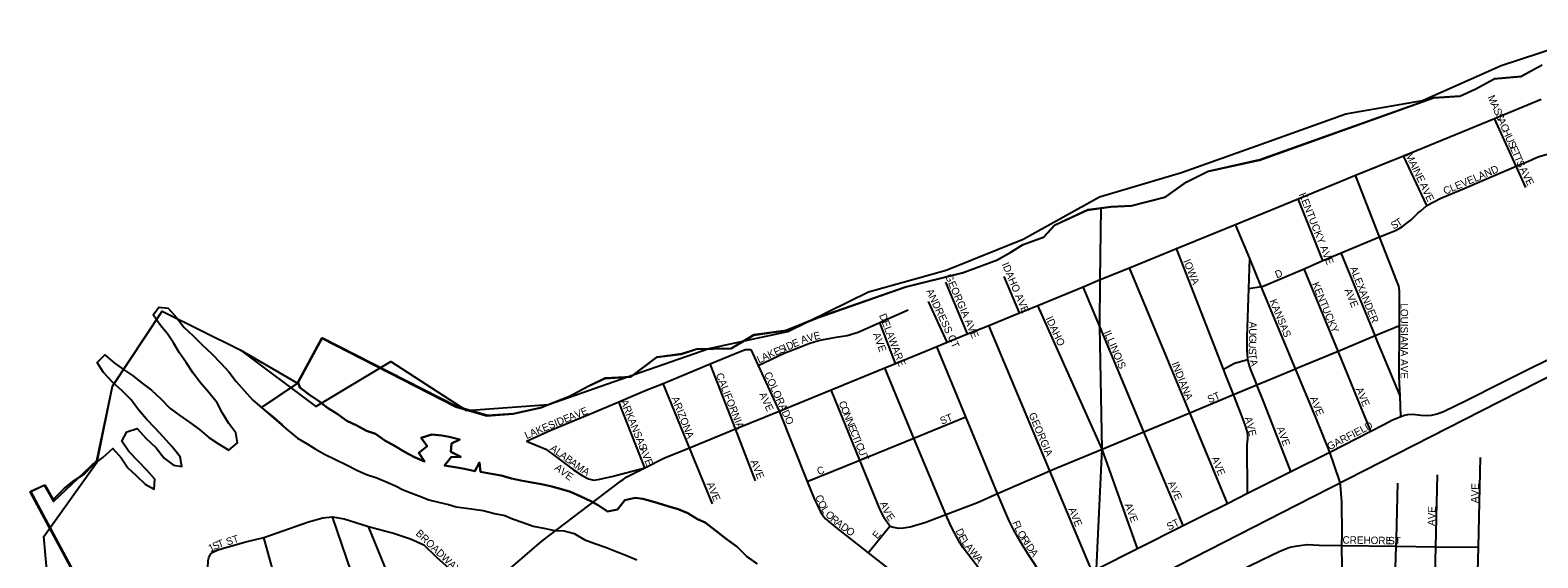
# Model space of a CAD drawing. Extents: x 1857828 to 2277390, y 930619 to 1324581.
# Drawn here: x 2053729 to 2063890, y 1263951 to 1267506 of the extents above; entities that cross this region are included whole.
import ezdxf

# ---------------------------------------------------------------- set-up
doc = ezdxf.new("R2010")
doc.units = 0
for name, color, linetype in [('GM_X_City_Street', 7, 'Continuous'), ('GM_X_City_Street_Text', 7, 'Continuous'), ('GM_X_Corporation', 7, 'Continuous'), ('GM_X_County', 7, 'Continuous'), ('GM_X_Major_Lake', 7, 'Continuous'), ('GM_X_Major_River', 7, 'Continuous'), ('GM_X_Rail_Line', 7, 'Continuous'), ('GM_X_Township', 7, 'Continuous'), ('GM_X_US_Route', 7, 'Continuous')]:
    doc.layers.add(name, color=color, linetype=linetype)

msp = doc.modelspace()

# ---------------------------------------------------------------- linework, layer by layer
at = {"layer": 'GM_X_City_Street'}
for points in [[(2063808, 1266445), (2063743, 1266589), (2063597, 1266910)], [(2063575, 1266518), (2063576, 1266518), (2063743, 1266589), (2063826, 1266624), (2063880, 1266648), (2063906, 1266658), (2063946, 1266668), (2064008, 1266674), (2064074, 1266669)], [(2063141, 1266325), (2062985, 1266660)], [(2062814, 1266137), (2062661, 1266528)], [(2063141, 1266325), (2063189, 1266349), (2063235, 1266375), (2063365, 1266429), (2063575, 1266518)], [(2062441, 1265953), (2062274, 1266370)], [(2061942, 1265765), (2062026, 1265780), (2062039, 1265782), (2062315, 1265899), (2062441, 1265953), (2062565, 1266005), (2062823, 1266114), (2062896, 1266142), (2062930, 1266156), (2062956, 1266170), (2062978, 1266184), (2063008, 1266208), (2063036, 1266228), (2063083, 1266275), (2063099, 1266287), (2063141, 1266325)], [(2062581, 1263122), (2062569, 1264034), (2062570, 1264111), (2062568, 1264328), (2062560, 1264440), (2062554, 1264472), (2062487, 1264663), (2062393, 1264897), (2062257, 1265225), (2062026, 1265780), (2061948, 1265968), (2061853, 1266197)], [(2062928, 1265843), (2062823, 1266114), (2062814, 1266136), (2062814, 1266137)], [(2061781, 1265198), (2061781, 1265199), (2061772, 1265221), (2061455, 1266035)], [(2062226, 1264533), (2062167, 1264682), (2062042, 1264999), (2061996, 1265116), (2061986, 1265142), (2061958, 1265212), (2061944, 1265250), (2061936, 1265287), (2061935, 1265293), (2061931, 1265351), (2061931, 1265437), (2061942, 1265765), (2061948, 1265968)], [(2062856, 1265295), (2062856, 1265296), (2062807, 1265413), (2062793, 1265448), (2062565, 1266005)], [(2061550, 1264913), (2061544, 1264928), (2061138, 1265905)], [(2062764, 1264805), (2062543, 1265344), (2062315, 1265899)], [(2060046, 1265459), (2059900, 1265808)], [(2060397, 1265602), (2060293, 1265846)], [(2061499, 1264168), (2061235, 1264800), (2060937, 1265509), (2060825, 1265777)], [(2062966, 1264904), (2062961, 1265042), (2062956, 1265170), (2062957, 1265516), (2062957, 1265628), (2062957, 1265708), (2062957, 1265749), (2062953, 1265781), (2062931, 1265837), (2062929, 1265842), (2062928, 1265843)], [(2059909, 1265403), (2059784, 1265679)], [(2060954, 1264682), (2060519, 1265652)], [(2058635, 1265247), (2058811, 1265329), (2058910, 1265369), (2058976, 1265395), (2059020, 1265409), (2059064, 1265419), (2059124, 1265431), (2059174, 1265439), (2059234, 1265449), (2059308, 1265471), (2059454, 1265537), (2059469, 1265543), (2059647, 1265621)], [(2059561, 1265260), (2059454, 1265537)], [(2060885, 1263859), (2060601, 1264537), (2060190, 1265517)], [(2062269, 1265230), (2062543, 1265344), (2062793, 1265448), (2062957, 1265516)], [(2057074, 1264736), (2057238, 1264812), (2057499, 1264918), (2057697, 1265002), (2057870, 1265075), (2057994, 1265126), (2058311, 1265258), (2058513, 1265341), (2058549, 1265355), (2058585, 1265355)], [(2058585, 1265355), (2058635, 1265247), (2058776, 1264940)], [(2060637, 1263700), (2060462, 1263965), (2060416, 1264037), (2060384, 1264091), (2060358, 1264138), (2060327, 1264200), (2060297, 1264268), (2060249, 1264384), (2060035, 1264900), (2059839, 1265374)], [(2062961, 1264901), (2062966, 1264904), (2062991, 1264912), (2063014, 1264916), (2063048, 1264918), (2063066, 1264916), (2063100, 1264911), (2063136, 1264909), (2063172, 1264913), (2063210, 1264921), (2063253, 1264937), (2063407, 1265011), (2063642, 1265129), (2064144, 1265380)], [(2058617, 1264470), (2058482, 1264819), (2058311, 1265258)], [(2061772, 1265221), (2061845, 1265262), (2061936, 1265287)], [(2062961, 1265042), (2062856, 1265295)], [(2059377, 1263984), (2059522, 1264165), (2059548, 1264157), (2059580, 1264151), (2059614, 1264153), (2059660, 1264159), (2059766, 1264192), (2059900, 1264243), (2060113, 1264324), (2060249, 1264384), (2060601, 1264537), (2060648, 1264557), (2060954, 1264682), (2061235, 1264800), (2061544, 1264928), (2061839, 1265051), (2061996, 1265116), (2062257, 1265225), (2062269, 1265230), (2062269, 1265230)], [(2060390, 1263540), (2060127, 1263875), (2060045, 1263981), (2060017, 1264019), (2059991, 1264057), (2059937, 1264158), (2059900, 1264243), (2059874, 1264302), (2059684, 1264758), (2059488, 1265230)], [(2061933, 1264386), (2061930, 1264716), (2061934, 1264750), (2061934, 1264781), (2061928, 1264811), (2061918, 1264847), (2061890, 1264919), (2061839, 1265051), (2061781, 1265198)], [(2058327, 1264314), (2058172, 1264692), (2057994, 1265126)], [(2059522, 1264165), (2059487, 1264216), (2059453, 1264286), (2059320, 1264610), (2059126, 1265082)], [(2057872, 1264557), (2057697, 1265002)], [(2058776, 1264940), (2058966, 1264466), (2059015, 1264344), (2059037, 1264298), (2059053, 1264266), (2059067, 1264242), (2059087, 1264216)], [(2058966, 1264466), (2059320, 1264610), (2059684, 1264758), (2060035, 1264900)], [(2061797, 1264318), (2061550, 1264913), (2061550, 1264913)], [(2062487, 1264663), (2062764, 1264805), (2062851, 1264850), (2062911, 1264880), (2062961, 1264901)], [(2057074, 1264736), (2057204, 1264682), (2057273, 1264631), (2057391, 1264543), (2057448, 1264506)], [(2061191, 1264014), (2060954, 1264682)], [(2061624, 1264231), (2061797, 1264318), (2061933, 1264386), (2062226, 1264533), (2062487, 1264663)], [(2057448, 1264506), (2057448, 1264506), (2057453, 1264503), (2057491, 1264483), (2057527, 1264475), (2057567, 1264481), (2057658, 1264501), (2057872, 1264557)], [(2063454, 1262685), (2063489, 1264022), (2063504, 1264627)], [(2062936, 1264080), (2062947, 1264454)], [(2063171, 1262689), (2063202, 1264026), (2063214, 1264510)], [(2054944, 1263976), (2054959, 1263990), (2055001, 1264008), (2055182, 1264059), (2055304, 1264088), (2055604, 1264194), (2055702, 1264221), (2055765, 1264228)], [(2055765, 1264228), (2055767, 1264228), (2055845, 1264213), (2056009, 1264162), (2056177, 1264117), (2056292, 1264079), (2056381, 1264039)], [(2056066, 1263484), (2055892, 1263858), (2055767, 1264228)], [(2060273, 1263350), (2060325, 1263451), (2060349, 1263485), (2060367, 1263511), (2060390, 1263540), (2060459, 1263586), (2060637, 1263700), (2060885, 1263859), (2060916, 1263875), (2061191, 1264014), (2061499, 1264168), (2061624, 1264231)], [(2056266, 1263536), (2056009, 1264162)], [(2059087, 1264216), (2059087, 1264216), (2059153, 1264159), (2059377, 1263984), (2059752, 1263690), (2059876, 1263597), (2059955, 1263539), (2060077, 1263456), (2060129, 1263422), (2060184, 1263394), (2060273, 1263350), (2060274, 1263350)], [(2055547, 1263329), (2055543, 1263342), (2055410, 1263705), (2055304, 1264088)], [(2056743, 1263689), (2056573, 1263860), (2056469, 1263953), (2056381, 1264039)], [(2060650, 1263191), (2060743, 1263290), (2060787, 1263326), (2060829, 1263354), (2060884, 1263384), (2060910, 1263396), (2061018, 1263441), (2061947, 1263896), (2062094, 1263968), (2062146, 1263994), (2062184, 1264010), (2062218, 1264022), (2062270, 1264032), (2062336, 1264041), (2062416, 1264036), (2062569, 1264034)], [(2062569, 1264034), (2062935, 1264029), (2063202, 1264026), (2063489, 1264022)], [(2062894, 1262694), (2062935, 1264029), (2062936, 1264080), (2062936, 1264080)], [(2054915, 1263163), (2054911, 1263582), (2054923, 1263830), (2054928, 1263932), (2054932, 1263952), (2054944, 1263976)]]:
    msp.add_lwpolyline(points, dxfattribs=at)
at = {"layer": 'GM_X_Corporation'}
msp.add_lwpolyline([(2053871, 1263545), (2053821, 1264095), (2054180, 1264597), (2054283, 1265107), (2054618, 1265613), (2055145, 1265352), (2055655, 1264970), (2056160, 1265273), (2056670, 1264944), (2057223, 1264984), (2057799, 1265185), (2058303, 1265361), (2058836, 1265476), (2059378, 1265744), (2059902, 1265889), (2060421, 1266098), (2060935, 1266383), (2061487, 1266547), (2062026, 1266738), (2062596, 1266942), (2063112, 1267033), (2063643, 1267269), (2064157, 1267436)], dxfattribs=at)
at = {"layer": 'GM_X_County'}
msp.add_lwpolyline([(2054032, 1263832), (2053729, 1264396), (2053823, 1264441), (2053886, 1264331), (2054179, 1264606), (2054283, 1265107), (2054618, 1265613), (2055145, 1265352), (2055531, 1265128), (2055695, 1265431), (2056597, 1264969), (2056806, 1264908), (2056983, 1264921), (2057165, 1264961), (2057359, 1265038), (2057489, 1265107), (2057601, 1265160), (2057777, 1265170), (2057953, 1265303), (2058117, 1265324), (2058217, 1265357), (2058452, 1265361), (2058605, 1265452), (2058820, 1265482), (2059042, 1265571), (2059624, 1265774), (2060012, 1265871), (2060242, 1265957), (2060338, 1266010), (2060416, 1266060), (2060558, 1266111), (2060632, 1266192), (2060852, 1266294), (2060947, 1266307), (2061012, 1266315), (2061148, 1266322), (2061379, 1266380), (2061520, 1266481), (2061664, 1266554), (2062013, 1266631), (2063187, 1267050), (2063363, 1267062), (2063467, 1267108), (2063595, 1267178), (2063774, 1267193), (2063914, 1267270)], dxfattribs=at)
at = {"layer": 'GM_X_Major_Lake'}
msp.add_line((2055288, 1264964), (2055536, 1265131), dxfattribs=at)
for points in [[(2055536, 1265131), (2055699, 1265434), (2056601, 1264972), (2056810, 1264911), (2056987, 1264924), (2057169, 1264963), (2057363, 1265041), (2057493, 1265110), (2057605, 1265163), (2057781, 1265172), (2057957, 1265306), (2058121, 1265327), (2058221, 1265360), (2058456, 1265363), (2058609, 1265455), (2058824, 1265484), (2059046, 1265574), (2059628, 1265777), (2060017, 1265874), (2060247, 1265959), (2060342, 1266012), (2060420, 1266063), (2060562, 1266114), (2060636, 1266195), (2060856, 1266297), (2061016, 1266318), (2061153, 1266325), (2061383, 1266382), (2061524, 1266484), (2061668, 1266557), (2062017, 1266634), (2063191, 1267053), (2063368, 1267064), (2063472, 1267111), (2063599, 1267180), (2063778, 1267195), (2063918, 1267273)], [(2053827, 1264443), (2053883, 1264345), (2053961, 1264420), (2054026, 1264472), (2054094, 1264517), (2054154, 1264578), (2054218, 1264626), (2054286, 1264687), (2054342, 1264625), (2054387, 1264557), (2054444, 1264505), (2054504, 1264448), (2054565, 1264414), (2054570, 1264482), (2054514, 1264542), (2054457, 1264602), (2054394, 1264668), (2054347, 1264736), (2054381, 1264800), (2054451, 1264823), (2054508, 1264757), (2054577, 1264693), (2054631, 1264623), (2054694, 1264575), (2054752, 1264566), (2054740, 1264632), (2054685, 1264698), (2054628, 1264764), (2054571, 1264824), (2054513, 1264886), (2054458, 1264948), (2054409, 1265015), (2054348, 1265077), (2054284, 1265135), (2054223, 1265199), (2054180, 1265267), (2054232, 1265318), (2054295, 1265264), (2054357, 1265220), (2054418, 1265180), (2054483, 1265128), (2054547, 1265081), (2054610, 1265021), (2054671, 1264959), (2054737, 1264909), (2054804, 1264863), (2054871, 1264816), (2054933, 1264762), (2054998, 1264720), (2055067, 1264676), (2055126, 1264725), (2055114, 1264793), (2055067, 1264857), (2055026, 1264925), (2054988, 1264995), (2054933, 1265065), (2054876, 1265131), (2054827, 1265195), (2054780, 1265267), (2054732, 1265335), (2054695, 1265399), (2054654, 1265459), (2054608, 1265517), (2054557, 1265589), (2054595, 1265640), (2054659, 1265634), (2054714, 1265570), (2054766, 1265502), (2054825, 1265448), (2054888, 1265386), (2054953, 1265325), (2055011, 1265265), (2055068, 1265205), (2055117, 1265139), (2055172, 1265079), (2055230, 1265013), (2055293, 1264959), (2055360, 1264905), (2055426, 1264848)], [(2053827, 1264443), (2053883, 1264345), (2053961, 1264420), (2054026, 1264472), (2054094, 1264517), (2054154, 1264578), (2054218, 1264626), (2054286, 1264687), (2054342, 1264625), (2054387, 1264557), (2054444, 1264505), (2054504, 1264448), (2054565, 1264414), (2054570, 1264482), (2054514, 1264542), (2054457, 1264602), (2054394, 1264668), (2054347, 1264736), (2054381, 1264800), (2054451, 1264823), (2054508, 1264757), (2054577, 1264693), (2054631, 1264623), (2054694, 1264575), (2054752, 1264566), (2054740, 1264632), (2054685, 1264698), (2054628, 1264764), (2054571, 1264824), (2054513, 1264886), (2054458, 1264948), (2054409, 1265015), (2054348, 1265077), (2054284, 1265135), (2054223, 1265199), (2054180, 1265267), (2054232, 1265318), (2054295, 1265264), (2054357, 1265220), (2054418, 1265180), (2054483, 1265128), (2054547, 1265081), (2054610, 1265021), (2054671, 1264959), (2054737, 1264909), (2054804, 1264863), (2054871, 1264816), (2054933, 1264762), (2054998, 1264720), (2055067, 1264676), (2055126, 1264725), (2055114, 1264793), (2055067, 1264857), (2055026, 1264925), (2054988, 1264995), (2054933, 1265065), (2054876, 1265131), (2054827, 1265195), (2054780, 1265267), (2054732, 1265335), (2054695, 1265399), (2054654, 1265459), (2054608, 1265517), (2054557, 1265589), (2054595, 1265640), (2054659, 1265634), (2054714, 1265570), (2054766, 1265502), (2054825, 1265448), (2054888, 1265386), (2054953, 1265325), (2055011, 1265265), (2055068, 1265205), (2055117, 1265139), (2055172, 1265079), (2055230, 1265013), (2055288, 1264964)], [(2054036, 1263834), (2053733, 1264399), (2053827, 1264443)]]:
    msp.add_lwpolyline(points, dxfattribs=at)
at = {"layer": 'GM_X_Major_River'}
msp.add_line((2055536, 1265131), (2055288, 1264964), dxfattribs=at)
for points in [[(2055536, 1265131), (2055547, 1265098), (2055611, 1265048), (2055672, 1265008), (2055733, 1264962), (2055797, 1264920), (2055864, 1264875), (2055930, 1264843), (2055995, 1264807), (2056055, 1264786), (2056120, 1264742), (2056189, 1264704), (2056251, 1264666), (2056320, 1264629), (2056386, 1264599), (2056348, 1264659), (2056405, 1264704), (2056363, 1264760), (2056435, 1264782), (2056503, 1264775), (2056553, 1264765), (2056624, 1264749), (2056568, 1264721), (2056564, 1264666), (2056631, 1264631), (2056567, 1264628), (2056521, 1264572), (2056591, 1264562), (2056656, 1264551), (2056726, 1264535), (2056758, 1264593), (2056764, 1264531), (2056837, 1264516), (2056903, 1264506), (2056973, 1264486), (2057036, 1264473), (2057110, 1264459), (2057174, 1264448), (2057245, 1264432), (2057309, 1264414), (2057370, 1264395), (2057440, 1264365), (2057507, 1264333), (2057557, 1264306), (2057620, 1264262), (2057688, 1264276), (2057737, 1264339), (2057806, 1264355), (2057858, 1264348), (2057908, 1264334), (2057960, 1264320), (2058027, 1264299), (2058095, 1264279), (2058162, 1264251), (2058226, 1264212), (2058277, 1264188), (2058348, 1264134), (2058420, 1264078), (2058493, 1264025), (2058558, 1263959), (2058628, 1263911)], [(2058628, 1263911), (2058558, 1263959), (2058493, 1264025), (2058420, 1264078), (2058348, 1264134), (2058277, 1264188), (2058226, 1264212), (2058162, 1264251), (2058095, 1264279), (2058027, 1264299), (2057960, 1264320), (2057908, 1264334), (2057858, 1264348), (2057806, 1264355), (2057737, 1264339), (2057688, 1264276), (2057620, 1264262), (2057557, 1264306), (2057507, 1264333), (2057440, 1264365), (2057370, 1264395), (2057309, 1264414), (2057245, 1264432), (2057174, 1264448), (2057110, 1264459), (2057036, 1264473), (2056973, 1264486), (2056903, 1264506), (2056837, 1264516), (2056764, 1264531), (2056758, 1264593), (2056726, 1264535), (2056656, 1264551), (2056591, 1264562), (2056521, 1264572), (2056567, 1264628), (2056631, 1264631), (2056564, 1264666), (2056568, 1264721), (2056624, 1264749), (2056553, 1264765), (2056503, 1264775), (2056435, 1264782), (2056363, 1264760), (2056405, 1264704), (2056348, 1264659), (2056386, 1264599), (2056320, 1264629), (2056251, 1264666), (2056189, 1264704), (2056120, 1264742), (2056055, 1264786), (2055995, 1264807), (2055930, 1264843), (2055864, 1264875), (2055797, 1264920), (2055733, 1264962), (2055672, 1265008), (2055611, 1265048), (2055547, 1265098), (2055536, 1265131)], [(2055288, 1264964), (2055455, 1264820), (2055530, 1264758), (2055596, 1264718), (2055649, 1264686), (2055713, 1264649), (2055786, 1264613), (2055860, 1264577), (2055931, 1264542), (2055995, 1264512), (2056066, 1264490), (2056140, 1264459), (2056191, 1264435), (2056243, 1264409), (2056312, 1264381), (2056366, 1264362), (2056416, 1264342), (2056481, 1264326), (2056549, 1264311), (2056600, 1264295), (2056700, 1264280), (2056782, 1264270), (2056859, 1264249), (2056927, 1264235), (2056980, 1264213), (2057052, 1264188), (2057119, 1264164), (2057191, 1264150), (2057263, 1264135), (2057328, 1264133), (2057396, 1264114), (2057467, 1264072), (2057535, 1264048), (2057606, 1264023), (2057674, 1263995), (2057743, 1263969), (2057817, 1263938)], [(2055426, 1264848), (2055455, 1264820), (2055530, 1264758), (2055596, 1264718), (2055649, 1264686), (2055713, 1264649), (2055786, 1264613), (2055860, 1264577), (2055931, 1264542), (2055995, 1264512), (2056066, 1264490), (2056140, 1264459), (2056191, 1264435), (2056243, 1264409), (2056312, 1264381), (2056366, 1264362), (2056416, 1264342), (2056481, 1264326), (2056549, 1264311), (2056600, 1264295), (2056700, 1264280), (2056782, 1264270), (2056859, 1264249), (2056927, 1264235), (2056980, 1264213), (2057052, 1264188), (2057119, 1264164), (2057191, 1264150), (2057263, 1264135), (2057328, 1264133), (2057396, 1264114), (2057467, 1264072), (2057535, 1264048), (2057606, 1264023), (2057674, 1263995), (2057743, 1263969), (2057817, 1263938)]]:
    msp.add_lwpolyline(points, dxfattribs=at)
at = {"layer": 'GM_X_Rail_Line'}
msp.add_lwpolyline([(2061268, 1263799), (2061874, 1264108), (2062265, 1264308), (2063508, 1264941), (2064673, 1265535), (2066703, 1266571), (2067943, 1267201), (2068072, 1267259), (2068176, 1267301), (2068280, 1267339), (2068377, 1267371), (2068477, 1267401), (2068572, 1267423), (2068668, 1267443), (2068770, 1267460), (2068866, 1267473), (2068965, 1267483), (2069065, 1267490), (2069303, 1267493), (2069682, 1267497), (2070041, 1267497), (2071188, 1267502), (2071894, 1267506)], dxfattribs=at)
at = {"layer": 'GM_X_Township'}
msp.add_lwpolyline([(2060916, 1263875), (2060954, 1264682), (2060937, 1265509), (2060941, 1265825), (2060947, 1266307), (2061012, 1266315), (2061148, 1266322), (2061379, 1266380), (2061520, 1266481), (2061664, 1266554), (2062013, 1266631), (2063187, 1267050), (2063363, 1267062), (2063467, 1267108), (2063595, 1267178), (2063774, 1267193), (2063914, 1267270)], dxfattribs=at)
at = {"layer": 'GM_X_US_Route'}
for points in [[(2058825, 1264960), (2059126, 1265082), (2059488, 1265230), (2059561, 1265260), (2059839, 1265374), (2059909, 1265403), (2060046, 1265459), (2060190, 1265517), (2060397, 1265602), (2060519, 1265652), (2060825, 1265777), (2060941, 1265825), (2061138, 1265905), (2061455, 1266035), (2061853, 1266197), (2062274, 1266370), (2062661, 1266528), (2062985, 1266660), (2063597, 1266910), (2063913, 1267040)], [(2057722, 1264476), (2057746, 1264494), (2057872, 1264557), (2058000, 1264622), (2058172, 1264692), (2058482, 1264819), (2058776, 1264940), (2058825, 1264960)], [(2056901, 1263826), (2057177, 1264063), (2057712, 1264469), (2057722, 1264476)]]:
    msp.add_lwpolyline(points, dxfattribs=at)

# ---------------------------------------------------------------- texts
at = {"layer": 'GM_X_City_Street_Text'}
for s, rotation, p in [('M', 293.6648, (2063550, 1267055)), ('A', 293.6645, (2063571, 1267007)), ('S', 293.6715, (2063589, 1266967)), ('S', 293.6544, (2063603, 1266934)), ('A', 293.6495, (2063617, 1266902)), ('C', 293.6523, (2063635, 1266862)), ('H', 293.6495, (2063650, 1266826)), ('U', 293.6495, (2063668, 1266785)), ('MAINE', 296.0037, (2062995, 1266664)), ('S', 293.6544, (2063686, 1266745)), ('E', 293.6556, (2063700, 1266713)), ('T', 293.6544, (2063714, 1266681)), ('T', 293.6556, (2063728, 1266648)), ('CLEVELAND', 23.2017, (2063265, 1266396)), ('S', 294.7795, (2063743, 1266615)), ('A', 296.4996, (2063764, 1266570)), ('AVE', 294.7762, (2063092, 1266466)), ('V', 296.5545, (2063784, 1266530)), ('E', 296.5651, (2063803, 1266491)), ('KENTUCKY AVE', 291.8007, (2062278, 1266399)), ('S', 29.0334, (2062916, 1266162)), ('T', 31.4023, (2062949, 1266180)), ('IOWA', 291.8036, (2061499, 1265951)), ('GEORGIA AVE', 293.5925, (2059893, 1265850)), ('IDAHO AVE', 292.9078, (2060276, 1265929)), ('D', 21.7863, (2062130, 1265833)), ('ALEXANDER', 292.0533, (2062621, 1265902)), ('ANDRESS CT', 295.0562, (2059766, 1265749)), ('KENTUCKY', 292.5032, (2062366, 1265797)), ('AVE', 292.1689, (2062586, 1265755)), ('KANSAS', 292.3791, (2062080, 1265682)), ('LOUISIANA AVE', 270, (2062965, 1265665)), ('DELAWARE', 291.2508, (2059449, 1265585)), ('IDAHO', 294.8647, (2060571, 1265564)), ('A', 17.4466, (2058931, 1265393)), ('V', 16.6239, (2058973, 1265406)), ('E', 12.6118, (2059015, 1265418)), ('AVE', 290.3197, (2059408, 1265458)), ('ILLINOIS', 293.069, (2060963, 1265471)), ('G', 268.8554, (2061943, 1265454)), ('U', 268.8193, (2061944, 1265498)), ('A', 268.8411, (2061945, 1265542)), ('K', 24.14, (2058712, 1265293)), ('E', 24.2256, (2058753, 1265311)), ('S', 24.1567, (2058785, 1265325)), ('I', 24.14, (2058817, 1265340)), ('D', 24.2085, (2058837, 1265349)), ('E', 23.1914, (2058877, 1265367)), ('S', 271.3877, (2061941, 1265364)), ('U', 268.8411, (2061942, 1265410)), ('L', 24.1567, (2058640, 1265260)), ('A', 24.2085, (2058672, 1265275)), ('INDIANA', 291.8007, (2061420, 1265260)), ('T', 274.9944, (2061942, 1265325)), ('A', 285.6574, (2061947, 1265280)), ('CALIFORNIA', 291.6752, (2058349, 1265185)), ('COLORADO', 294.5657, (2058674, 1265190)), ('AVE', 294.7762, (2058640, 1265053)), ('ST', 23.2137, (2061676, 1264992)), ('AVE', 292.9343, (2062661, 1265088)), ('AVE', 22.1717, (2057369, 1264873)), ('ARKANSAS', 292.087, (2057707, 1265005)), ('ARIZONA', 291.6336, (2058050, 1265026)), ('C', 291.9548, (2059176, 1264996)), ('O', 291.9311, (2059191, 1264959)), ('AVE', 292.1689, (2062353, 1265027)), ('LAKESIDE', 22.7517, (2057074, 1264750)), ('N', 291.9724, (2059208, 1264918)), ('N', 291.9475, (2059224, 1264877)), ('E', 291.9454, (2059240, 1264837)), ('ST', 21.7863, (2059872, 1264847)), ('GEORGIA', 292.8357, (2060457, 1264917)), ('A', 285.1708, (2061913, 1264894)), ('V', 285.1732, (2061925, 1264851)), ('GARFIELD', 27.3033, (2062485, 1264675)), ('C', 291.9372, (2059254, 1264804)), ('T', 291.9454, (2059268, 1264767)), ('I', 291.9475, (2059282, 1264735)), ('E', 282.1673, (2061936, 1264809)), ('AVE', 290.3197, (2062129, 1264824)), ('A', 324.1269, (2057228, 1264679)), ('L', 324.0971, (2057264, 1264653)), ('A', 324.1079, (2057292, 1264632)), ('B', 324.0869, (2057328, 1264606)), ('AVE', 292.1689, (2057834, 1264688)), ('C', 291.9372, (2059290, 1264714)), ('U', 291.9575, (2059305, 1264677)), ('T', 293.3548, (2059322, 1264635)), ('A', 321.6746, (2057259, 1264549)), ('V', 322.3907, (2057294, 1264522)), ('E', 325.2732, (2057331, 1264493)), ('A', 324.1079, (2057360, 1264583)), ('M', 324.1066, (2057396, 1264557)), ('A', 329.029, (2057443, 1264524)), ('AVE', 292.162, (2058582, 1264600)), ('C', 18.4204, (2059041, 1264508)), ('AVE', 292.1676, (2061689, 1264622)), ('AVE', 292.1689, (2058287, 1264450)), ('AVE', 294.7762, (2061394, 1264455)), ('AVE', 88.0261, (2063488, 1264319)), ('C', 290.3628, (2059019, 1264364)), ('O', 296.4843, (2059035, 1264321)), ('L', 302.5162, (2059057, 1264277)), ('O', 315.6203, (2059084, 1264238)), ('R', 319.625, (2059118, 1264204)), ('A', 293.7495, (2059453, 1264318)), ('V', 293.7502, (2059471, 1264278)), ('E', 304.7411, (2059494, 1264229)), ('AVE', 292.1689, (2060725, 1264279)), ('AVE', 290.3268, (2061104, 1264309)), ('AVE', 88.0186, (2063197, 1264165)), ('BROADWAY AVE', 316.4161, (2056323, 1264110)), ('A', 321.8618, (2059150, 1264177)), ('D', 323.7831, (2059186, 1264149)), ('O', 323.8301, (2059222, 1264123)), ('E', 50.2087, (2059438, 1264074)), ('D', 295.7245, (2059964, 1264134)), ('F', 290.7864, (2060347, 1264190)), ('L', 294.8747, (2060361, 1264154)), ('O', 301.3663, (2060379, 1264116)), ('ST', 26.5775, (2061403, 1264134)), ('1', 26.3277, (2054944, 1263989)), ('S', 24.6339, (2054971, 1264002)), ('T', 20.959, (2055002, 1264016)), ('ST', 18.4262, (2055059, 1264033)), ('E', 296.5552, (2059983, 1264093)), ('L', 306.2437, (2060004, 1264054)), ('A', 308.8807, (2060026, 1264024)), ('R', 303.7757, (2060403, 1264077)), ('I', 304.1019, (2060425, 1264044)), ('D', 304.0719, (2060437, 1264025)), ('CREHORE', 359.1191, (2062573, 1264047)), ('ST', 0, (2062881, 1264042)), ('W', 309.1313, (2060054, 1263989)), ('A', 309.1529, (2060090, 1263945)), ('A', 304.068, (2060462, 1263989))]:
    msp.add_text(s, height=50, rotation=rotation, dxfattribs=at).set_placement(p)

doc.saveas('drawing.dxf')
